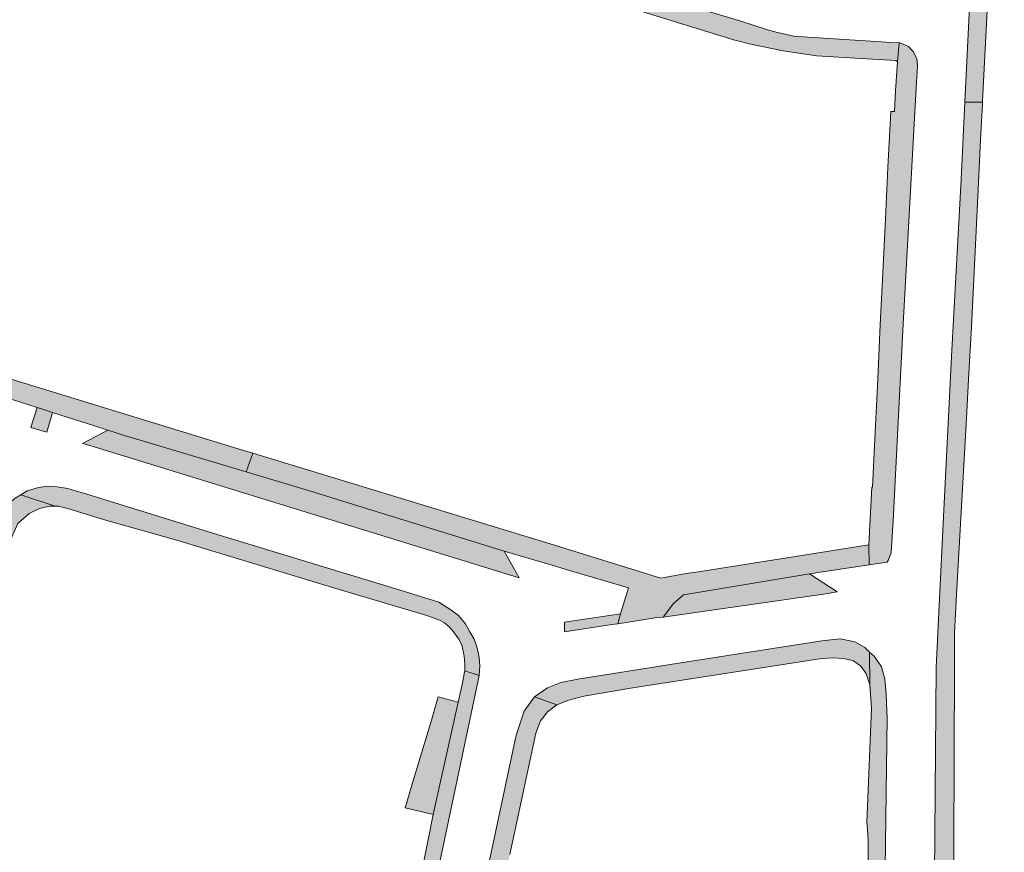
# Model space of a CAD drawing. Extents: x 97094 to 109644, y 463509 to 471969.
# Tile 277 of 362: x 104202 to 104306, y 469070 to 469157. Entities that reach past the tile are written whole.
import ezdxf

# ---------------------------------------------------------------- set-up
doc = ezdxf.new("R2010")
doc.units = 0
doc.layers.add('109 Onkruidbestrijding elementen', color=6, linetype='Continuous', lineweight=20, true_color=0xff00ff)

msp = doc.modelspace()

# ---------------------------------------------------------------- hatches: boundary and pattern name
at = {"layer": '109 Onkruidbestrijding elementen', "true_color": 0xff00ff}
for points in [[(104301.46, 469148.43), (104303.32, 469148.43), (104303.33, 469148.56), (104304.16, 469164.76), (104304.42, 469169.79), (104304.98, 469180.59), (104305.25, 469185.89), (104305.81, 469196.73), (104306.09, 469202.28), (104306.14, 469203.14), (104306.33, 469207.07), (104306.38, 469208.09), (104307.55, 469231.1), (104307.56, 469231.13), (104307.56, 469231.16), (104307.56, 469231.19), (104307.57, 469231.22), (104307.57, 469231.25), (104307.57, 469231.28), (104307.58, 469231.31), (104307.58, 469231.34), (104307.59, 469231.37), (104307.6, 469231.4), (104307.6, 469231.43), (104307.61, 469231.46), (104307.62, 469231.48), (104307.63, 469231.51), (104307.63, 469231.54), (104307.64, 469231.57), (104307.65, 469231.6), (104307.66, 469231.63), (104307.67, 469231.66), (104307.68, 469231.68), (104307.7, 469231.71), (104307.71, 469231.74), (104307.72, 469231.77), (104307.73, 469231.8), (104307.75, 469231.82), (104307.76, 469231.85), (104307.77, 469231.88), (104307.79, 469231.9), (104307.8, 469231.93), (104307.82, 469231.95), (104307.84, 469231.98), (104307.85, 469232.01), (104307.87, 469232.03), (104307.89, 469232.06), (104307.9, 469232.08), (104307.92, 469232.1), (104307.94, 469232.13), (104307.96, 469232.15), (104307.98, 469232.18), (104308, 469232.2), (104308.02, 469232.22), (104308.04, 469232.24), (104308.06, 469232.27), (104308.08, 469232.29), (104308.1, 469232.31), (104308.12, 469232.33), (104308.14, 469232.35), (104308.17, 469232.37), (104308.19, 469232.39), (104308.21, 469232.41), (104308.24, 469232.43), (104308.26, 469232.45), (104308.28, 469232.47), (104308.31, 469232.48), (104308.33, 469232.5), (104308.36, 469232.52), (104308.38, 469232.53), (104308.41, 469232.55), (104308.43, 469232.57), (104308.46, 469232.58), (104308.49, 469232.6), (104308.51, 469232.61), (104308.54, 469232.63), (104308.57, 469232.64), (104308.59, 469232.65), (104308.62, 469232.66), (104308.65, 469232.68), (104308.68, 469232.69), (104308.7, 469232.7), (104308.73, 469232.71), (104308.76, 469232.72), (104308.79, 469232.73), (104308.82, 469232.74), (104308.85, 469232.75), (104308.88, 469232.76), (104308.9, 469232.77), (104308.93, 469232.77), (104308.96, 469232.78), (104308.99, 469232.79), (104309.02, 469232.79), (104309.05, 469232.8), (104309.08, 469232.8), (104309.11, 469232.81), (104309.14, 469232.81), (104309.17, 469232.82), (104309.2, 469232.82), (104309.23, 469232.82), (104309.26, 469232.83), (104309.29, 469232.83), (104309.32, 469232.83), (104309.35, 469232.83), (104309.38, 469232.83), (104309.41, 469232.83), (104309.44, 469232.83), (104309.47, 469232.83), (104309.5, 469232.82), (104309.53, 469232.82), (104309.56, 469232.82), (104309.59, 469232.82), (104309.62, 469232.81), (104308.37, 469232.99), (104306.32, 469233.08), (104306.02, 469232.56), (104305.57, 469231.58), (104305.55, 469230.11), (104304.43, 469208.19), (104302.95, 469178.23), (104302.18, 469163.24), (104302.05, 469160.58), (104301.46, 469148.43)], [(104294.6, 469154.62), (104293.21, 469154.69), (104291.62, 469154.79), (104285.56, 469155.18), (104283.53, 469155.34), (104281.84, 469155.72), (104280.67, 469156.02), (104277.89, 469156.93), (104267.44, 469160.09), (104245.99, 469166.63), (104222, 469174.03), (104208.2, 469178.2), (104202.25, 469180), (104201.23, 469178.37), (104208.15, 469176.07), (104215.36, 469173.67), (104215.73, 469173.61), (104216.95, 469173.43), (104217.28, 469173.38), (104220.94, 469172.36), (104235.44, 469167.67), (104262.84, 469159.43), (104277.02, 469155.01), (104277.09, 469154.98), (104277.96, 469154.76), (104278.69, 469154.57), (104282.42, 469153.81), (104285.91, 469153.27), (104290.57, 469153), (104294.23, 469152.78), (104294.42, 469152.64), (104294.6, 469154.62)], [(104294.6, 469154.62), (104294.42, 469152.64), (104294.19, 469149.59), (104294.1, 469147.45), (104293.7, 469147.44), (104293.41, 469141.57), (104293.15, 469136.2), (104292.88, 469130.54), (104292.61, 469125.06), (104292.34, 469119.4), (104292.07, 469113.83), (104291.79, 469108.07), (104291.73, 469108.07), (104291.42, 469102.03), (104291.44, 469099.92), (104293.34, 469100.21), (104293.43, 469100.38), (104293.74, 469101.19), (104293.98, 469105.12), (104293.99, 469105.18), (104294.43, 469114.2), (104295, 469125.16), (104296.3, 469148.67), (104296.4, 469150.5), (104296.52, 469152.2), (104296.42, 469152.99), (104296.06, 469153.71), (104295.55, 469154.26), (104294.69, 469154.62), (104294.6, 469154.62)], [(104299.31, 468968.5), (104299.29, 468969.59), (104299.29, 468979.92), (104299.63, 469000), (104299.64, 469000.33), (104299.7, 469010.61), (104299.77, 469021.98), (104300.09, 469036.53), (104300.26, 469044.81), (104300.26, 469045.62), (104300.31, 469063.42), (104300.33, 469070.3), (104300.38, 469089.38), (104300.39, 469092.76), (104300.61, 469096.82), (104301.63, 469115.29), (104301.86, 469119.37), (104302.16, 469124.83), (104302.16, 469124.84), (104302.87, 469139.25), (104303.12, 469144.45), (104303.31, 469148.25), (104303.32, 469148.43), (104301.46, 469148.43), (104301.07, 469140.32), (104300.08, 469121.75), (104299.24, 469104.96), (104298.46, 469089.2), (104298.43, 469084.68), (104298.33, 469071.64), (104298.11, 469046.41), (104297.93, 469029.9), (104297.79, 469022.14), (104297.69, 469009.16), (104297.61, 469000), (104297.43, 468978.77), (104297.28, 468968.87), (104299.31, 468968.5)], [(104226.12, 469109.68), (104226.82, 469111.62), (104225.73, 469111.95), (104189.62, 469123), (104183.13, 469124.96), (104182.9, 469125.03), (104181.61, 469125.44), (104181.2, 469125.57), (104164.63, 469130.64), (104160.36, 469132.24), (104158.92, 469130.38), (104157.43, 469128.7), (104158.77, 469128.1), (104158.93, 469128.05), (104160.62, 469129.87), (104176.65, 469125.14), (104175.9, 469122.88), (104184.25, 469120.33), (104184.87, 469122.55), (104188.26, 469121.45), (104196.32, 469118.92), (104204.22, 469116.4), (104204.77, 469116.23), (104205.81, 469115.9), (104210.32, 469114.46), (104211.64, 469114.04), (104213.37, 469113.49), (104226.12, 469109.68)], [(104205.22, 469113.81), (104205.81, 469115.9), (104204.77, 469116.23), (104204.22, 469116.4), (104203.56, 469114.33), (104204.14, 469114.15), (104205.22, 469113.81)], [(104211.64, 469114.04), (104208.96, 469112.65), (104209.62, 469112.45), (104254.74, 469098.57), (104253.19, 469101.34), (104253.16, 469101.35), (104232.3, 469107.83), (104226.12, 469109.68), (104213.37, 469113.49), (104211.64, 469114.04)], [(104226.82, 469111.62), (104226.12, 469109.68), (104232.3, 469107.83), (104253.16, 469101.35), (104253.19, 469101.34), (104257.95, 469099.95), (104258.66, 469099.74), (104259.57, 469099.47), (104259.77, 469099.41), (104265.62, 469097.69), (104266.21, 469097.52), (104265.38, 469094.78), (104265.09, 469093.75), (104269, 469094.36), (104269.85, 469094.45), (104270.92, 469095.88), (104271.98, 469096.76), (104285.2, 469098.97), (104285.31, 469098.98), (104285.84, 469099.07), (104291.44, 469099.92), (104291.42, 469102.03), (104274.22, 469099.29), (104273.79, 469099.23), (104272.25, 469099.02), (104272.04, 469098.98), (104269.59, 469098.52), (104258.01, 469102.11), (104226.82, 469111.62)], [(104208.36, 469107.64), (104207.45, 469107.92), (104206.33, 469108.1), (104205.34, 469108.15), (104204.36, 469108.03), (104203.18, 469107.66), (104202.52, 469107.27), (104206.11, 469106.07), (104206.47, 469106.08), (104207.65, 469105.75), (104211.53, 469104.58), (104218.96, 469102.48), (104235.54, 469097.43), (104245.06, 469094.6), (104246.39, 469094.13), (104246.91, 469093.85), (104247.42, 469093.42), (104247.87, 469092.91), (104248.43, 469092.12), (104248.73, 469091.53), (104249, 469090.34), (104249.07, 469089.51), (104249.04, 469088.81), (104250.55, 469088.32), (104250.63, 469089.32), (104250.57, 469090.22), (104250.35, 469091.22), (104250.03, 469092.13), (104249.59, 469092.89), (104249.09, 469093.78), (104248.39, 469094.61), (104247.57, 469095.21), (104246.34, 469095.99), (104242.64, 469097.16), (104222.63, 469103.23), (104208.86, 469107.49), (104208.36, 469107.64)], [(104195.17, 469088.6), (104195.7, 469089.65), (104196, 469090.26), (104202.2, 469104.26), (104203.38, 469105.31), (104204.47, 469105.81), (104205.51, 469106.06), (104206.11, 469106.07), (104202.52, 469107.27), (104201.91, 469106.9), (104200.65, 469105.87), (104199.97, 469104.9), (104198.95, 469102.5), (104198.37, 469101.12), (104186.47, 469073.59), (104174.91, 469046.77), (104165.13, 469024.43), (104164.35, 469022.57), (104164.31, 469022.48), (104164.27, 469022.4), (104164.23, 469022.31), (104164.19, 469022.22), (104164.16, 469022.14), (104164.13, 469022.05), (104164.09, 469021.96), (104164.06, 469021.88), (104164.04, 469021.79), (104164.01, 469021.7), (104163.98, 469021.61), (104163.96, 469021.52), (104163.94, 469021.43), (104163.91, 469021.34), (104163.9, 469021.24), (104163.88, 469021.15), (104163.86, 469021.06), (104163.85, 469020.97), (104163.83, 469020.88), (104163.82, 469020.78), (104163.81, 469020.69), (104163.8, 469020.6), (104163.79, 469020.51), (104163.79, 469020.41), (104163.78, 469020.32), (104163.78, 469020.23), (104163.78, 469020.13), (104163.78, 469020.04), (104163.78, 469019.95), (104163.79, 469019.85), (104163.79, 469019.76), (104163.8, 469019.67), (104163.81, 469019.58), (104163.82, 469019.48), (104163.83, 469019.39), (104163.84, 469019.3), (104163.85, 469019.21), (104163.87, 469019.11), (104163.89, 469019.02), (104163.91, 469018.93), (104163.93, 469018.84), (104163.95, 469018.75), (104163.97, 469018.66), (104164, 469018.57), (104164.03, 469018.48), (104164.05, 469018.39), (104164.08, 469018.3), (104164.11, 469018.21), (104164.15, 469018.13), (104164.18, 469018.04), (104164.22, 469017.95), (104164.25, 469017.87), (104164.29, 469017.78), (104164.33, 469017.7), (104164.37, 469017.62), (104164.42, 469017.53), (104164.46, 469017.45), (104164.5, 469017.37), (104164.55, 469017.29), (104164.6, 469017.21), (104164.65, 469017.13), (104164.7, 469017.05), (104164.75, 469016.97), (104167.21, 469020.49), (104167.04, 469020.93), (104166.92, 469021.98), (104167.07, 469023.23), (104170.09, 469030.71), (104173.72, 469038.62), (104174.14, 469039.83), (104174.29, 469040.26), (104175.27, 469042.59), (104189.26, 469074.62), (104195.17, 469088.6)], [(104285.2, 469098.97), (104271.98, 469096.76), (104270.92, 469095.88), (104269.85, 469094.45), (104286.91, 469096.89), (104287.46, 469096.97), (104288.09, 469097.09), (104285.2, 469098.97)], [(104265.38, 469094.78), (104259.51, 469093.91), (104259.51, 469092.89), (104264.46, 469093.66), (104265.09, 469093.75), (104265.38, 469094.78)], [(104291.52, 469087.38), (104291.49, 469090.77), (104290.99, 469091.24), (104289.93, 469091.85), (104288.45, 469092.16), (104287.43, 469092.05), (104286.49, 469091.94), (104270.59, 469089.48), (104260.91, 469087.92), (104259.12, 469087.6), (104257.73, 469087.01), (104256.36, 469086.07), (104258.68, 469085.24), (104259.96, 469085.74), (104261.53, 469086.14), (104266.66, 469087.03), (104286.24, 469090.07), (104287.58, 469090.18), (104288.8, 469090.09), (104289.81, 469089.84), (104290.55, 469089.29), (104291.1, 469088.58), (104291.52, 469087.38)], [(104291.49, 469090.77), (104291.52, 469087.38), (104291.67, 469084.9), (104291.21, 469072.91), (104291.23, 469072.65), (104291.35, 469071.08), (104291.4, 469062.4), (104291, 469042.59), (104290.77, 469026.35), (104290.82, 469012.27), (104290.54, 469000), (104290.35, 468991.6), (104290.36, 468991.39), (104290.42, 468990.02), (104290.43, 468989.77), (104290.46, 468979.75), (104290.38, 468975.27), (104290.25, 468974.39), (104290.03, 468973.53), (104289.59, 468972.85), (104288.88, 468972.31), (104287.99, 468971.78), (104287.2, 468971.44), (104286.44, 468971.26), (104285.55, 468971.18), (104284.41, 468971.21), (104289.12, 468970.36), (104289.99, 468970.95), (104290.89, 468971.76), (104291.48, 468972.54), (104291.87, 468973.34), (104292.08, 468974.3), (104292.13, 468975.52), (104292.17, 468976.95), (104292.19, 468979.28), (104292.2, 468991.36), (104292.22, 468997.02), (104292.24, 469000), (104292.3, 469014.48), (104292.52, 469023.06), (104292.91, 469052.28), (104293.31, 469083.92), (104293.29, 469084.58), (104293.22, 469086.37), (104293.07, 469087.92), (104292.72, 469089.23), (104291.96, 469090.33), (104291.49, 469090.77)], [(104231.48, 469006.64), (104231.39, 469005.28), (104231.35, 469005.07), (104230.28, 469000), (104228.5, 468991.53), (104228.05, 468990.06), (104227.32, 468988.82), (104226.43, 468987.76), (104225.17, 468987.04), (104223.67, 468986.59), (104222.48, 468986.45), (104228, 468984.12), (104228.27, 468984.01), (104228.59, 468985.43), (104228.73, 468986.07), (104230.05, 468991.99), (104231.77, 469000), (104234.47, 469012.49), (104241.32, 469044.48), (104246.3, 469068.14), (104249.44, 469083), (104250.55, 469088.32), (104249.04, 469088.81), (104249.03, 469088.72), (104248.8, 469087.52), (104248.36, 469085.53), (104245.75, 469073.74), (104245.47, 469072.35), (104245.47, 469072.33), (104243.42, 469062.32), (104237.63, 469035.42), (104231.96, 469008.43), (104231.5, 469006.84), (104231.48, 469006.64)], [(104240.02, 469003.69), (104240.17, 469004.34), (104240.91, 469008.15), (104244.37, 469025.13), (104251.8, 469060.22), (104253.34, 469067.57), (104253.6, 469068.76), (104253.71, 469069.33), (104253.76, 469069.55), (104253.96, 469070.41), (104254.1, 469071.02), (104256.49, 469082.27), (104257, 469083.58), (104257.72, 469084.52), (104258.68, 469085.24), (104256.36, 469086.07), (104255.29, 469084.59), (104254.44, 469082.07), (104248.92, 469056.13), (104242.57, 469026.3), (104238.79, 469008.46), (104236.98, 469000), (104234.98, 468991.03), (104233.68, 468984.93), (104233.05, 468981.99), (104239.58, 468979.24), (104238.25, 468979.94), (104237.23, 468980.74), (104236.65, 468981.42), (104236.1, 468982.19), (104235.8, 468982.73), (104235.6, 468983.31), (104235.51, 468984.04), (104235.49, 468984.62), (104235.62, 468985.38), (104235.95, 468986.5), (104236.52, 468988.42), (104239.18, 469000), (104239.59, 469001.76), (104239.62, 469001.89), (104240.02, 469003.69)], [(104242.8, 469074.45), (104245.75, 469073.74), (104248.36, 469085.53), (104246.24, 469086.07), (104245.56, 469083.64), (104244.04, 469078.66), (104243.82, 469077.88), (104242.8, 469074.45)]]:
    msp.add_hatch(color=6, dxfattribs=at).paths.add_polyline_path(points)

# ---------------------------------------------------------------- linework, layer by layer
at = {"layer": '109 Onkruidbestrijding elementen', "color": 3, "true_color": 0x00ff00}
for points in [[(104302.05, 469160.58), (104301.46, 469148.43), (104301.46, 469148.43), (104303.32, 469148.43), (104303.33, 469148.56), (104304.16, 469164.76)], [(104262.84, 469159.43), (104277.02, 469155.01), (104277.09, 469154.98), (104277.96, 469154.76), (104278.69, 469154.57), (104282.42, 469153.81), (104285.91, 469153.27), (104290.57, 469153), (104294.23, 469152.78), (104294.42, 469152.64), (104294.6, 469154.62), (104294.6, 469154.62), (104293.21, 469154.69), (104291.62, 469154.79), (104285.56, 469155.18), (104283.53, 469155.34), (104281.84, 469155.72), (104280.67, 469156.02), (104277.89, 469156.93), (104267.44, 469160.09)], [(104300.31, 469063.42), (104300.33, 469070.3), (104300.38, 469089.38), (104300.39, 469092.76), (104300.61, 469096.82), (104301.63, 469115.29), (104301.86, 469119.37), (104302.16, 469124.83), (104302.16, 469124.84), (104302.87, 469139.25), (104303.12, 469144.45), (104303.31, 469148.25), (104303.32, 469148.43), (104301.46, 469148.43), (104301.07, 469140.32), (104300.08, 469121.75), (104299.24, 469104.96), (104298.46, 469089.2), (104298.43, 469084.68), (104298.33, 469071.64), (104298.11, 469046.41)], [(104196.32, 469118.92), (104204.22, 469116.4), (104204.77, 469116.23), (104205.81, 469115.9), (104210.32, 469114.46), (104211.64, 469114.04), (104213.37, 469113.49), (104226.12, 469109.68), (104226.12, 469109.68), (104226.82, 469111.62), (104225.73, 469111.95), (104189.62, 469123)], [(104175.27, 469042.59), (104189.26, 469074.62), (104195.17, 469088.6), (104195.17, 469088.6), (104195.7, 469089.65), (104196, 469090.26), (104202.2, 469104.26), (104203.38, 469105.31), (104204.47, 469105.81), (104205.51, 469106.06), (104206.11, 469106.07), (104202.52, 469107.27), (104201.91, 469106.9), (104200.65, 469105.87), (104199.97, 469104.9), (104198.95, 469102.5), (104198.37, 469101.12), (104186.47, 469073.59), (104174.91, 469046.77)], [(104292.91, 469052.28), (104293.31, 469083.92), (104293.29, 469084.58), (104293.22, 469086.37), (104293.07, 469087.92), (104292.72, 469089.23), (104291.96, 469090.33), (104291.49, 469090.77), (104291.49, 469090.77), (104291.52, 469087.38), (104291.67, 469084.9), (104291.21, 469072.91), (104291.23, 469072.65), (104291.35, 469071.08), (104291.4, 469062.4)], [(104246.3, 469068.14), (104249.44, 469083), (104250.55, 469088.32), (104249.04, 469088.81), (104249.03, 469088.72), (104248.8, 469087.52), (104248.36, 469085.53), (104245.75, 469073.74), (104245.47, 469072.35), (104245.47, 469072.33), (104243.42, 469062.32)], [(104253.76, 469069.55), (104253.96, 469070.41), (104254.1, 469071.02), (104256.49, 469082.27), (104257, 469083.58), (104257.72, 469084.52), (104258.68, 469085.24), (104256.36, 469086.07), (104255.29, 469084.59), (104254.44, 469082.07), (104248.92, 469056.13)]]:
    msp.add_lwpolyline(points, dxfattribs=at)
for points in [[(104294.6, 469154.62), (104294.42, 469152.64), (104294.19, 469149.59), (104294.1, 469147.45), (104293.7, 469147.44), (104293.41, 469141.57), (104293.15, 469136.2), (104292.88, 469130.54), (104292.61, 469125.06), (104292.34, 469119.4), (104292.07, 469113.83), (104291.79, 469108.07), (104291.73, 469108.07), (104291.42, 469102.03), (104291.44, 469099.92), (104293.34, 469100.21), (104293.43, 469100.38), (104293.74, 469101.19), (104293.98, 469105.12), (104293.99, 469105.18), (104294.43, 469114.2), (104295, 469125.16), (104296.3, 469148.67), (104296.4, 469150.5), (104296.52, 469152.2), (104296.42, 469152.99), (104296.06, 469153.71), (104295.55, 469154.26), (104294.69, 469154.62), (104294.6, 469154.62)], [(104205.22, 469113.81), (104205.81, 469115.9), (104204.77, 469116.23), (104204.22, 469116.4), (104203.56, 469114.33), (104204.14, 469114.15), (104205.22, 469113.81)], [(104211.64, 469114.04), (104208.96, 469112.65), (104209.62, 469112.45), (104254.74, 469098.57), (104253.19, 469101.34), (104253.16, 469101.35), (104232.3, 469107.83), (104226.12, 469109.68), (104213.37, 469113.49), (104211.64, 469114.04)], [(104226.82, 469111.62), (104226.12, 469109.68), (104232.3, 469107.83), (104253.16, 469101.35), (104253.19, 469101.34), (104257.95, 469099.95), (104258.66, 469099.74), (104259.57, 469099.47), (104259.77, 469099.41), (104265.62, 469097.69), (104266.21, 469097.52), (104265.38, 469094.78), (104265.09, 469093.75), (104269, 469094.36), (104269.85, 469094.45), (104270.92, 469095.88), (104271.98, 469096.76), (104285.2, 469098.97), (104285.31, 469098.98), (104285.84, 469099.07), (104291.44, 469099.92), (104291.42, 469102.03), (104274.22, 469099.29), (104273.79, 469099.23), (104272.25, 469099.02), (104272.04, 469098.98), (104269.59, 469098.52), (104258.01, 469102.11), (104226.82, 469111.62)], [(104208.36, 469107.64), (104207.45, 469107.92), (104206.33, 469108.1), (104205.34, 469108.15), (104204.36, 469108.03), (104203.18, 469107.66), (104202.52, 469107.27), (104206.11, 469106.07), (104206.47, 469106.08), (104207.65, 469105.75), (104211.53, 469104.58), (104218.96, 469102.48), (104235.54, 469097.43), (104245.06, 469094.6), (104246.39, 469094.13), (104246.91, 469093.85), (104247.42, 469093.42), (104247.87, 469092.91), (104248.43, 469092.12), (104248.73, 469091.53), (104249, 469090.34), (104249.07, 469089.51), (104249.04, 469088.81), (104250.55, 469088.32), (104250.63, 469089.32), (104250.57, 469090.22), (104250.35, 469091.22), (104250.03, 469092.13), (104249.59, 469092.89), (104249.09, 469093.78), (104248.39, 469094.61), (104247.57, 469095.21), (104246.34, 469095.99), (104242.64, 469097.16), (104222.63, 469103.23), (104208.86, 469107.49), (104208.36, 469107.64)], [(104285.2, 469098.97), (104271.98, 469096.76), (104270.92, 469095.88), (104269.85, 469094.45), (104286.91, 469096.89), (104287.46, 469096.97), (104288.09, 469097.09), (104285.2, 469098.97)], [(104265.38, 469094.78), (104259.51, 469093.91), (104259.51, 469092.89), (104264.46, 469093.66), (104265.09, 469093.75), (104265.38, 469094.78)], [(104291.52, 469087.38), (104291.49, 469090.77), (104290.99, 469091.24), (104289.93, 469091.85), (104288.45, 469092.16), (104287.43, 469092.05), (104286.49, 469091.94), (104270.59, 469089.48), (104260.91, 469087.92), (104259.12, 469087.6), (104257.73, 469087.01), (104256.36, 469086.07), (104258.68, 469085.24), (104259.96, 469085.74), (104261.53, 469086.14), (104266.66, 469087.03), (104286.24, 469090.07), (104287.58, 469090.18), (104288.8, 469090.09), (104289.81, 469089.84), (104290.55, 469089.29), (104291.1, 469088.58), (104291.52, 469087.38)], [(104242.8, 469074.45), (104245.75, 469073.74), (104248.36, 469085.53), (104246.24, 469086.07), (104245.56, 469083.64), (104244.04, 469078.66), (104243.82, 469077.88), (104242.8, 469074.45)]]:
    msp.add_lwpolyline(points, close=True, dxfattribs=at)

doc.saveas('drawing.dxf')
